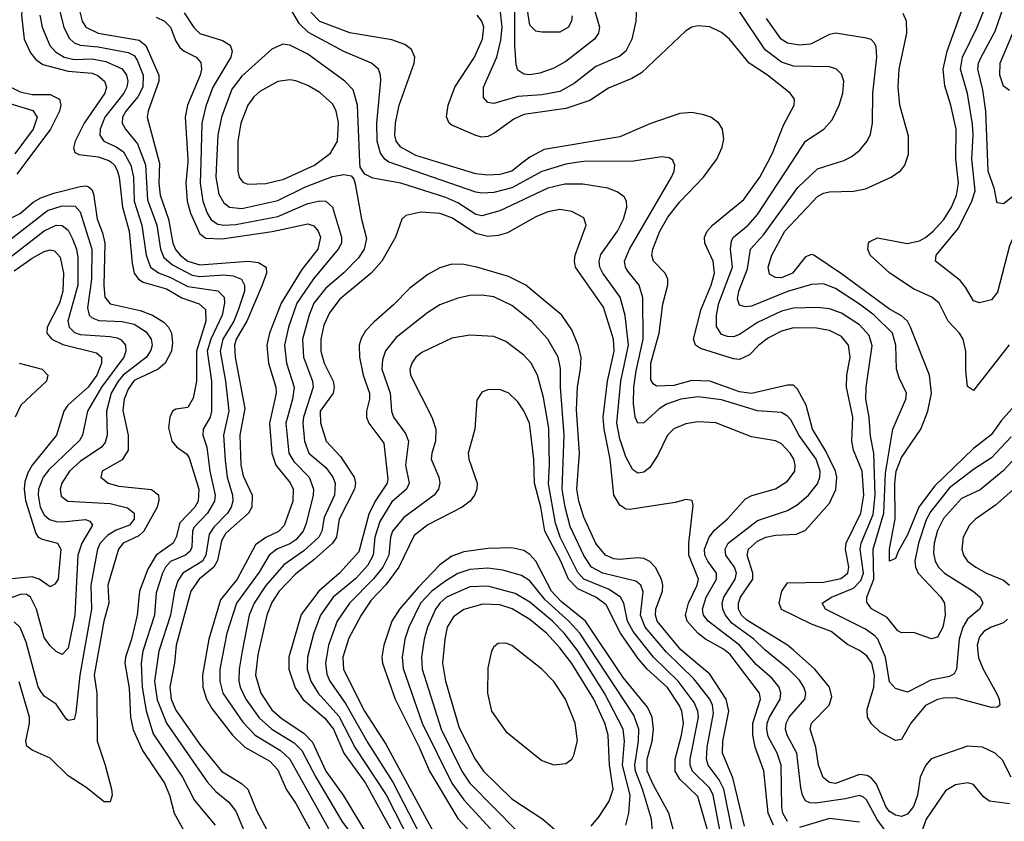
# Model space of a CAD drawing. Header units: inches. Extents: x 1308407 to 1441228, y 959628 to 1036311.
# Tile 626 of 656: x 1386209 to 1389493, y 1027802 to 1030475. Entities that reach past the tile are written whole.
import ezdxf

# ---------------------------------------------------------------- set-up
doc = ezdxf.new("R2010")
doc.units = ezdxf.units.IN
doc.header["$MEASUREMENT"] = 0
doc.layers.add('B3082', color=7, linetype='Continuous')
doc.layers.add('B3083', color=7, linetype='Continuous')

msp = doc.modelspace()

# ---------------------------------------------------------------- linework, layer by layer
at = {"layer": 'B3082', "color": 5}
msp.add_line((1387440.5, 1030000, 2840), (1387440.1, 1030000.1, 2840), dxfattribs=at)
for points, elevation in [([(1386229.1, 1030000), (1386199.5, 1029960.5)], 2680), ([(1386513.4, 1030000), (1386525.1, 1029990), (1386534.1, 1029974.1), (1386541, 1029950), (1386551.7, 1029850), (1386574.2, 1029770), (1386583.3, 1029663.3), (1386590.7, 1029630), (1386605.5, 1029610), (1386620.4, 1029600.4), (1386698.2, 1029578.2), (1386750, 1029548.4), (1386807.6, 1029527.6), (1386828.5, 1029508.5), (1386829.5, 1029470), (1386798.6, 1029370), (1386798.2, 1029270), (1386787.2, 1029212.8), (1386770, 1029182.7), (1386730, 1029176.5), (1386718.9, 1029170), (1386709.5, 1029150.5), (1386705.3, 1029114.7), (1386715.7, 1029070), (1386731.4, 1029051.4), (1386766.7, 1029026.7), (1386774.4, 1029014.4), (1386805.8, 1028910), (1386803.9, 1028870), (1386792.7, 1028850), (1386742.5, 1028797.5), (1386730.3, 1028749.7), (1386720.3, 1028730), (1386664.1, 1028690), (1386636.6, 1028643.4), (1386607.9, 1028570), (1386600.9, 1028490), (1386581.8, 1028410), (1386561.6, 1028350), (1386559.5, 1028330), (1386573.6, 1028246.4), (1386578.6, 1028150), (1386587.7, 1028107.7), (1386618.6, 1028038.6), (1386691.6, 1027930), (1386707.9, 1027890), (1386723.8, 1027830), (1386757.7, 1027770)], 2720), ([(1386573.7, 1030000), (1386579.3, 1029990), (1386588, 1029950), (1386590, 1029870), (1386616.3, 1029790), (1386630.6, 1029690), (1386645.5, 1029650), (1386671.3, 1029631.3), (1386710, 1029616.9), (1386770, 1029585.3), (1386870, 1029571.3), (1386890.8, 1029550), (1386892.1, 1029530), (1386883.6, 1029490), (1386845.8, 1029410), (1386834.4, 1029370), (1386848.6, 1029270), (1386848.4, 1029170), (1386844.2, 1029150), (1386820.6, 1029110), (1386819.4, 1029090), (1386833.1, 1029050), (1386842.7, 1028970), (1386860.9, 1028890), (1386858.9, 1028870), (1386835.5, 1028830), (1386790, 1028781.6), (1386784.9, 1028770), (1386783.2, 1028716.8), (1386777.1, 1028702.9), (1386761.6, 1028690), (1386711.2, 1028668.8), (1386694.8, 1028650), (1386684.9, 1028630), (1386664.1, 1028564.1), (1386658.5, 1028490), (1386619.8, 1028370), (1386613.7, 1028330), (1386617, 1028250), (1386630.3, 1028170.3), (1386654.2, 1028094.2), (1386752.2, 1027950), (1386792, 1027872), (1386861.2, 1027790)], 2740), ([(1386625, 1030000), (1386628.8, 1029990), (1386634.8, 1029874.8), (1386666.3, 1029790), (1386678.2, 1029710), (1386690, 1029682.4), (1386717.9, 1029657.9), (1386783.9, 1029623.9), (1386810, 1029618.9), (1386890, 1029624.1), (1386920.8, 1029620.8), (1386948.1, 1029610), (1386959, 1029590), (1386958.3, 1029570), (1386939, 1029510), (1386922.4, 1029470), (1386886.8, 1029410), (1386877.7, 1029370), (1386895.5, 1029270), (1386906.8, 1029170), (1386888.9, 1029090), (1386893.6, 1029006.4), (1386900.6, 1028950), (1386918.8, 1028890), (1386919.4, 1028870), (1386914.3, 1028850), (1386902.1, 1028830), (1386856.7, 1028783.3), (1386840.4, 1028759.6), (1386829.3, 1028690), (1386817.9, 1028670), (1386752.9, 1028630), (1386736.2, 1028603.8), (1386725.5, 1028570), (1386712.2, 1028490), (1386673.3, 1028370), (1386658.3, 1028270), (1386667.6, 1028207.6), (1386698.1, 1028130), (1386833.6, 1027933.6), (1386862.4, 1027902.4), (1386905.9, 1027865.9), (1386930, 1027835.9), (1386957.7, 1027770)], 2760), ([(1386674.3, 1030000), (1386675.5, 1029995.5), (1386673.1, 1029930), (1386676.8, 1029890), (1386705.2, 1029810), (1386719.7, 1029730), (1386728.9, 1029708.9), (1386743.8, 1029690), (1386770, 1029670.3), (1386810, 1029658.3), (1386970.5, 1029670.5), (1387005.7, 1029665.7), (1387031.2, 1029650), (1387031.9, 1029630), (1387017.5, 1029590), (1386966.7, 1029470), (1386930.3, 1029410), (1386925.3, 1029390), (1386927.1, 1029350), (1386959.1, 1029179.1), (1386943, 1029090), (1386946.5, 1028990), (1386954.2, 1028954.2), (1386984.5, 1028890), (1386983.3, 1028850), (1386971.9, 1028830), (1386896.6, 1028763.4), (1386882.3, 1028737.7), (1386868.2, 1028671.8), (1386856.5, 1028650), (1386806.8, 1028610), (1386779.1, 1028570), (1386730.9, 1028390), (1386724.7, 1028330), (1386709.2, 1028250), (1386714, 1028210), (1386730, 1028173.3), (1386810, 1028059.1), (1386881.8, 1027970), (1386948.2, 1027928.2), (1386970, 1027909.4), (1386998, 1027838), (1387035.6, 1027770)], 2780), ([(1386769.1, 1030000), (1386762.5, 1029930), (1386767.5, 1029870), (1386778.1, 1029830), (1386810, 1029760.9), (1386830, 1029746.9), (1386884.4, 1029744.4), (1387050.9, 1029769.1), (1387170, 1029794.3), (1387190, 1029787.6), (1387204.5, 1029770), (1387211.6, 1029750), (1387203.3, 1029710), (1387150, 1029642), (1387081.1, 1029530), (1387042.3, 1029430), (1387033.3, 1029390), (1387038.2, 1029330), (1387063.1, 1029250), (1387064.6, 1029230), (1387041.9, 1029130), (1387049.2, 1029030), (1387063, 1028990), (1387110.5, 1028930.5), (1387120.4, 1028910), (1387119.9, 1028870), (1387091.3, 1028788.7), (1387071.4, 1028768.6), (1387030, 1028749), (1386995.4, 1028724.6), (1386934.4, 1028610), (1386878.6, 1028541.4), (1386839.9, 1028410), (1386818.7, 1028290), (1386819.5, 1028250), (1386831.3, 1028210), (1386850, 1028178.9), (1386919, 1028090), (1386959.2, 1028050), (1387043.5, 1028003.5), (1387070, 1027974.5), (1387097.7, 1027910), (1387130, 1027861.6), (1387183.6, 1027763.6)], 2820), ([(1386812.4, 1030000), (1386810.6, 1029930), (1386819.6, 1029870), (1386833.7, 1029830), (1386847.6, 1029807.6), (1386870, 1029793.7), (1386890.1, 1029790.1), (1386930, 1029791.9), (1387070, 1029818.7), (1387170, 1029861.9), (1387210, 1029871.1), (1387229.7, 1029869.7), (1387251.9, 1029850), (1387282.2, 1029750), (1387281.5, 1029730), (1387271.4, 1029710), (1387188.7, 1029611.3), (1387133.5, 1029530), (1387105, 1029450), (1387092.3, 1029390), (1387098.2, 1029330), (1387123.7, 1029250), (1387118.8, 1029210), (1387096.1, 1029130), (1387106.5, 1029030), (1387122.5, 1029002.5), (1387174.5, 1028950), (1387188.3, 1028910), (1387187.4, 1028890), (1387164, 1028796), (1387154.3, 1028770), (1387130, 1028741.1), (1387110, 1028727.6), (1387066.9, 1028710), (1387041.2, 1028690), (1387007.1, 1028632.9), (1386931.3, 1028530), (1386899.5, 1028430), (1386876.6, 1028310), (1386876.3, 1028270), (1386886.5, 1028230), (1386953, 1028133), (1386993.8, 1028090), (1387079.1, 1028039.1), (1387110, 1028009.6), (1387238.9, 1027778.9)], 2840), ([(1386865.6, 1030000), (1386863.3, 1029950), (1386873, 1029893), (1386890, 1029864.6), (1386908.7, 1029850), (1386950, 1029845.6), (1387070, 1029871.9), (1387162.4, 1029917.6), (1387252.2, 1029952.2), (1387290, 1029959.5), (1387314.6, 1029954.6), (1387323.5, 1029943.5), (1387327.7, 1029927.7), (1387348.6, 1029810), (1387365.4, 1029745.4), (1387357.2, 1029710), (1387338.8, 1029681.2), (1387290, 1029631.2), (1387230, 1029580.1), (1387190, 1029530.4), (1387173.9, 1029490), (1387152.4, 1029410), (1387154.8, 1029350), (1387185.2, 1029270), (1387187.1, 1029250), (1387155, 1029150), (1387152.8, 1029130), (1387158.8, 1029070), (1387173.2, 1029030), (1387230, 1028982.1), (1387253, 1028950), (1387260.4, 1028930), (1387258.3, 1028890), (1387224.6, 1028815.4), (1387215.9, 1028770), (1387206.9, 1028750), (1387156.2, 1028703.8), (1387090, 1028657.2), (1387030, 1028588.8), (1386991, 1028530), (1386974.5, 1028490), (1386950.4, 1028370), (1386940.8, 1028310), (1386940.1, 1028270), (1386944.4, 1028250), (1386963.1, 1028210), (1387007.3, 1028147.3), (1387049.4, 1028109.4), (1387124.6, 1028064.6), (1387150, 1028038.2), (1387196.1, 1027950), (1387283, 1027803), (1387334, 1027734)], 2860), ([(1386936.1, 1030000), (1386935.8, 1029970), (1386940.5, 1029950), (1386953.3, 1029933.4), (1386970, 1029926.4), (1387030, 1029928.7), (1387090, 1029943.8), (1387192.2, 1029990), (1387205.5, 1030000)], 2880), ([(1388770, 1027802), (1388754.1, 1027830), (1388750.9, 1027850), (1388748.7, 1027990), (1388735.2, 1028030), (1388705.5, 1028085.5), (1388700.3, 1028110), (1388702, 1028130), (1388709.9, 1028150), (1388744.7, 1028210), (1388747.3, 1028230), (1388741.3, 1028250), (1388718.5, 1028278.5), (1388665.5, 1028325.5), (1388609.9, 1028390), (1388505, 1028470), (1388489.6, 1028490), (1388486.4, 1028510), (1388498.6, 1028550), (1388533.1, 1028610), (1388533, 1028630), (1388503.4, 1028670), (1388494.4, 1028690), (1388493.1, 1028710), (1388508.2, 1028750), (1388526.3, 1028773.7), (1388570, 1028810.7), (1388630, 1028877.5), (1388650.7, 1028889.3), (1388730, 1028910.7), (1388770, 1028936.6), (1388793.7, 1028970), (1388795.2, 1028990), (1388790.5, 1029009.5), (1388778.2, 1029030), (1388750, 1029061.6), (1388730, 1029071.5), (1388650, 1029084.1), (1388530, 1029131.2), (1388470, 1029134.6), (1388430, 1029127.5), (1388390, 1029111.1), (1388369.5, 1029090), (1388337.2, 1029022.8), (1388310, 1028982), (1388290, 1028966.2), (1388270, 1028962.9), (1388253.9, 1028973.9), (1388230, 1029017.4), (1388210, 1029077.8), (1388200.9, 1029130), (1388213.7, 1029270), (1388239.6, 1029390), (1388228.6, 1029488.6), (1388211.1, 1029550), (1388154.1, 1029630), (1388144, 1029650), (1388141.1, 1029670), (1388147.3, 1029692.7), (1388202.6, 1029770), (1388222.5, 1029810), (1388233.9, 1029850), (1388232.7, 1029870), (1388224.3, 1029884.3), (1388201.6, 1029901.6), (1388170, 1029914), (1388086.9, 1029926.9), (1388026.7, 1029926.7), (1387970, 1029913.7), (1387810, 1029838.1), (1387750, 1029820.8), (1387730, 1029825.6), (1387670, 1029864.5), (1387630, 1029882.9), (1387479.8, 1029930), (1387386.4, 1029946.4), (1387360.3, 1029960.3), (1387344.1, 1029984.1), (1387343.5, 1030000)], 2860), ([(1388072.6, 1030000), (1388030, 1029994.1), (1387950, 1029969.3), (1387850, 1029915.2), (1387790, 1029899.6), (1387750, 1029896.8), (1387730, 1029900.3), (1387440.5, 1030000)], 2840), ([(1387887.9, 1030000), (1387850, 1029970.6), (1387810, 1029958.9), (1387770, 1029956.4), (1387730, 1029960.8), (1387602.5, 1030000)], 2820), ([(1389110, 1027751.5), (1389068.1, 1027808.1), (1389033.6, 1027873.6), (1389023.3, 1027883.3), (1389010, 1027889), (1388962.6, 1027877.4), (1388863.5, 1027863.5), (1388844.4, 1027864.4), (1388830, 1027870.6), (1388819.2, 1027890), (1388813.8, 1027913.8), (1388800.6, 1028030), (1388768.2, 1028090), (1388762.8, 1028110), (1388765.3, 1028130), (1388775, 1028150), (1388827.6, 1028210), (1388830.3, 1028230), (1388824.2, 1028250), (1388810, 1028273.2), (1388773.4, 1028310), (1388693.7, 1028373.7), (1388657.4, 1028410), (1388583.4, 1028463.4), (1388562.3, 1028490), (1388553.4, 1028510), (1388551.4, 1028530), (1388557.1, 1028550), (1388595.4, 1028610), (1388599.8, 1028630), (1388592.7, 1028650), (1388563.7, 1028690), (1388561.8, 1028710), (1388571.7, 1028730), (1388670, 1028805.8), (1388770, 1028838.7), (1388802.1, 1028857.9), (1388839.9, 1028890), (1388870, 1028927.9), (1388877.2, 1028950), (1388878.2, 1028970), (1388865.4, 1029010), (1388808.9, 1029088.9), (1388780.8, 1029140.8), (1388770, 1029153.7), (1388750, 1029165.6), (1388670, 1029170.6), (1388550, 1029207.8), (1388470, 1029217.3), (1388414, 1029210), (1388366.5, 1029193.5), (1388342.1, 1029177.9), (1388290, 1029130.6), (1388270, 1029129.8), (1388261.3, 1029150), (1388256.1, 1029196.1), (1388256.9, 1029250), (1388264.7, 1029304.7), (1388288.7, 1029410), (1388287.5, 1029547.5), (1388274.4, 1029590), (1388236.7, 1029636.7), (1388229.1, 1029650), (1388226.2, 1029670), (1388242.6, 1029710), (1388382.5, 1029950), (1388391.3, 1029970), (1388393.8, 1029990), (1388389.5, 1030000)], 2840), ([(1389515.4, 1027950), (1389486.6, 1028006.6), (1389462.4, 1028030), (1389419.6, 1028050), (1389370, 1028053.1), (1389249.3, 1028010.7), (1389230, 1027988.6), (1389211.8, 1027950), (1389202.8, 1027890), (1389190, 1027851.3), (1389170, 1027826.6), (1389150, 1027818.1), (1389130, 1027822.5), (1389110, 1027834.9), (1389098.9, 1027850), (1389066.3, 1027926.3), (1389050, 1027946.3), (1389035, 1027955), (1389010, 1027958), (1388930, 1027929), (1388910, 1027931.6), (1388889, 1027949), (1388873.3, 1027990), (1388864.1, 1028050), (1388845.7, 1028110), (1388849.9, 1028130.1), (1388909.1, 1028190), (1388917.3, 1028217.3), (1388909.9, 1028250), (1388860.8, 1028310), (1388790, 1028372.7), (1388769.4, 1028390), (1388633.4, 1028473.4), (1388615.7, 1028490), (1388606.4, 1028510), (1388605.8, 1028530), (1388612.9, 1028550), (1388654.4, 1028610), (1388654, 1028630), (1388634.7, 1028690), (1388639.9, 1028710), (1388670, 1028736.3), (1388697.2, 1028750), (1388730, 1028756.7), (1388799.7, 1028760.3), (1388830, 1028773.2), (1388910, 1028862.9), (1388931, 1028909), (1388934.2, 1028950), (1388929.9, 1028970.1), (1388897, 1029037), (1388853.2, 1029110), (1388831.7, 1029190), (1388802.9, 1029242.9), (1388790, 1029257.2), (1388770, 1029257), (1388650, 1029228.8), (1388610, 1029234.5), (1388510, 1029270.4), (1388450, 1029271.9), (1388390, 1029256.1), (1388333.2, 1029253.2), (1388321.4, 1029261.4), (1388314.3, 1029274.3), (1388314.3, 1029330), (1388342, 1029430), (1388353.5, 1029526.5), (1388370.8, 1029590.8), (1388370.4, 1029610), (1388361.7, 1029630), (1388323.2, 1029670), (1388317.3, 1029690), (1388320.1, 1029710), (1388343.4, 1029770), (1388370, 1029816.8), (1388410, 1029867.8), (1388488.9, 1029950), (1388526.6, 1030000)], 2820), ([(1389503.5, 1028476.5), (1389490, 1028463.7), (1389448.4, 1028450), (1389424.3, 1028435.7), (1389410, 1028417.1), (1389402.3, 1028390), (1389407, 1028347), (1389422.7, 1028310), (1389467.2, 1028230), (1389476, 1028210), (1389477.7, 1028190), (1389470, 1028182.9), (1389450, 1028181.7), (1389330, 1028214.6), (1389290, 1028213.6), (1389270, 1028208.4), (1389230, 1028189.1), (1389181.4, 1028130), (1389150, 1028075), (1389130, 1028072.2), (1389079.2, 1028099.2), (1389050, 1028128), (1389036.5, 1028150), (1389034.8, 1028174.8), (1389057.7, 1028250), (1389060.3, 1028290), (1389051.4, 1028330), (1389033.7, 1028353.7), (1389010, 1028372.5), (1388970, 1028392.2), (1388915.6, 1028435.6), (1388850, 1028460.1), (1388750, 1028508.7), (1388742, 1028530), (1388751.2, 1028570), (1388770, 1028597.6), (1388890, 1028599.4), (1388947.5, 1028612.5), (1388970.6, 1028630), (1388974.1, 1028650), (1388963.2, 1028710), (1388964.7, 1028730), (1389014.7, 1028830), (1389024.7, 1028890), (1389018.1, 1028970), (1388990, 1029039.8), (1388984, 1029070), (1388987.7, 1029150), (1388966.5, 1029250), (1388967.9, 1029290), (1388978.3, 1029350), (1388973.3, 1029390), (1388950, 1029419.2), (1388910, 1029438.8), (1388866.7, 1029446.7), (1388790, 1029447.8), (1388750, 1029436.9), (1388705.8, 1029414.2), (1388673.6, 1029390), (1388642.5, 1029357.5), (1388610, 1029342.3), (1388590, 1029344.1), (1388479.3, 1029379.3), (1388462.5, 1029390), (1388456.3, 1029410), (1388481.3, 1029510), (1388515.3, 1029590), (1388526.6, 1029630), (1388521.9, 1029670), (1388494.1, 1029730), (1388492.6, 1029750), (1388502, 1029770), (1388519.9, 1029790), (1388624.4, 1029875.6), (1388677.7, 1029950), (1388703.6, 1030000)], 2780), ([(1389547.1, 1029032.9), (1389489.2, 1028970.8), (1389412.1, 1028907.9), (1389350, 1028878.4), (1389290, 1028812.6), (1389270, 1028772.2), (1389259.2, 1028730), (1389256.7, 1028696.7), (1389261.8, 1028670), (1389273.6, 1028650), (1389293.2, 1028630), (1389388.3, 1028570), (1389412.2, 1028550), (1389421.6, 1028530), (1389410.2, 1028510), (1389370, 1028476.6), (1389354.1, 1028450), (1389341.6, 1028410), (1389333.7, 1028310), (1389326, 1028294), (1389310, 1028285), (1389247.4, 1028272.6), (1389170, 1028233.2), (1389130, 1028245.2), (1389110, 1028267.8), (1389095.9, 1028350), (1389070.8, 1028410), (1389061.3, 1028421.3), (1389030, 1028443.5), (1388896.1, 1028510), (1388884.8, 1028530), (1388916.5, 1028550), (1388990, 1028580.3), (1389014.7, 1028605.3), (1389022.6, 1028630), (1389011.7, 1028710), (1389015, 1028730), (1389054.9, 1028825.1), (1389062, 1028890), (1389057.6, 1029030), (1389046.2, 1029086.2), (1389041.7, 1029150), (1389031, 1029210), (1389031.9, 1029250), (1389052.1, 1029387.9), (1389042.4, 1029422.4), (1389010, 1029458.3), (1388950, 1029497.2), (1388910, 1029510.7), (1388870, 1029515.6), (1388790, 1029513.7), (1388750, 1029503.3), (1388670, 1029465.9), (1388610, 1029425.5), (1388590, 1029418.1), (1388570, 1029418.5), (1388550, 1029425.8), (1388532.7, 1029452.7), (1388532.9, 1029490), (1388540.9, 1029530), (1388585.8, 1029650), (1388579.4, 1029710), (1388582.6, 1029737.4), (1388589.7, 1029750.3), (1388638, 1029790), (1388670, 1029825.6), (1388784.1, 1030000)], 2760), ([(1389515.4, 1029084.6), (1389450, 1029014), (1389390, 1028976), (1389310, 1028914.9), (1389246, 1028834), (1389232.3, 1028807.7), (1389206.6, 1028730), (1389194.7, 1028670), (1389196.3, 1028650), (1389205.6, 1028630), (1389281.4, 1028550), (1389292.8, 1028530), (1389295.7, 1028490), (1389287.2, 1028450), (1389270, 1028416.8), (1389250, 1028410.8), (1389190, 1028431.8), (1389150, 1028430.8), (1389137.4, 1028437.4), (1389101.5, 1028481.5), (1389050, 1028511.2), (1389033.7, 1028533.7), (1389033.8, 1028550), (1389057.1, 1028610), (1389055.3, 1028710), (1389091.4, 1028830), (1389096.5, 1028963.5), (1389120.4, 1029110), (1389164.4, 1029210), (1389166, 1029230), (1389141.5, 1029281.5), (1389133.3, 1029310), (1389130.7, 1029390), (1389119.3, 1029430), (1389058.3, 1029490), (1389010, 1029527.1), (1388930, 1029578.7), (1388890, 1029594.5), (1388850, 1029592.9), (1388770, 1029569.1), (1388650, 1029520.6), (1388630, 1029517.9), (1388610, 1029523.7), (1388603.3, 1029543.3), (1388607.2, 1029570), (1388635.7, 1029644.3), (1388646.6, 1029710), (1388690, 1029757.8), (1388804.3, 1029915.7), (1388870, 1029977.5), (1388939.4, 1030000)], 2740), ([(1389576.1, 1029243.9), (1389482, 1029138), (1389448.4, 1029091.6), (1389390, 1029045.3), (1389260.2, 1028919.8), (1389207.7, 1028850), (1389170, 1028757.2), (1389138.3, 1028701.7), (1389130, 1028678.3), (1389110, 1028669.6), (1389109.9, 1028710), (1389128.9, 1028811.1), (1389127.3, 1028930), (1389132.2, 1028970), (1389150, 1029015.5), (1389214.6, 1029110), (1389237.2, 1029170), (1389250.2, 1029230), (1389243.1, 1029290), (1389179.5, 1029450), (1389169.5, 1029470), (1389150, 1029488.4), (1389110, 1029510.2), (1388950, 1029628.2), (1388857.6, 1029690), (1388850, 1029692.6), (1388830, 1029684.5), (1388786.4, 1029630), (1388750, 1029614.7), (1388730, 1029615.4), (1388710, 1029626.5), (1388704.9, 1029650), (1388717.6, 1029690), (1388760.3, 1029770), (1388870, 1029886.2), (1388890, 1029897.3), (1388910, 1029901.8), (1388990, 1029903.9), (1389030, 1029911.7), (1389115.4, 1029950), (1389147.4, 1029972.6), (1389160.8, 1029990), (1389164, 1030000)], 2720), ([(1389509.1, 1029390.9), (1389390, 1029239.3), (1389370, 1029252), (1389364, 1029304), (1389364.4, 1029370), (1389356, 1029410), (1389343.5, 1029430), (1389305.3, 1029470), (1389275.4, 1029530), (1389251.2, 1029550), (1389190, 1029578.3), (1389110.5, 1029630), (1389044.8, 1029690), (1389037.4, 1029710), (1389039.2, 1029730), (1389044.1, 1029735.9), (1389070, 1029747.8), (1389168.7, 1029728.7), (1389210, 1029737.9), (1389230, 1029749.1), (1389255.4, 1029770), (1389290.6, 1029809.4), (1389316.1, 1029850), (1389333.5, 1029890), (1389339.5, 1029930), (1389332.5, 1030000)], 2680), ([(1389768.2, 1030000), (1389709.4, 1029950), (1389545.7, 1029790), (1389531, 1029769), (1389510, 1029721.4), (1389470, 1029566.9), (1389450, 1029541.1), (1389410, 1029531.1), (1389390, 1029537.6), (1389363.6, 1029583.6), (1389345.2, 1029605.2), (1389263.1, 1029670), (1389265.5, 1029690), (1389339.5, 1029780.5), (1389384.6, 1029870), (1389395, 1029905), (1389385.4, 1030000)], 2660), ([(1389623, 1030000), (1389570, 1029923.8), (1389490, 1029861.1), (1389470, 1029864.5), (1389468.2, 1029868.2), (1389460.4, 1029910), (1389438.8, 1029970), (1389437.7, 1030000)], 2640), ([(1386130, 1029789), (1386210, 1029828.7), (1386253.4, 1029866.6), (1386278.8, 1029881.2), (1386322.9, 1029897.1), (1386410, 1029919.3), (1386430, 1029921.6), (1386437.9, 1029917.9), (1386449.2, 1029909.2), (1386454.4, 1029894.4), (1386467.2, 1029810), (1386485, 1029765), (1386493.2, 1029730), (1386488.9, 1029588.9), (1386492.8, 1029550), (1386510, 1029528), (1386610, 1029506), (1386652.1, 1029490), (1386690, 1029466.2), (1386705.1, 1029450), (1386714.7, 1029430), (1386718.1, 1029398.1), (1386714.7, 1029370), (1386694.2, 1029330), (1386670.4, 1029309.6), (1386590, 1029271.7), (1386570, 1029243.8), (1386556.7, 1029210), (1386552.6, 1029172.6), (1386570.4, 1029090), (1386570, 1029040.4), (1386550, 1029007.5), (1386483.8, 1028970), (1386478.8, 1028950), (1386504, 1028930), (1386539.6, 1028919.6), (1386648.7, 1028908.7), (1386671.3, 1028891.3), (1386673.3, 1028873.3), (1386667.1, 1028850), (1386623.2, 1028770), (1386605.8, 1028754.2), (1386554.3, 1028730), (1386538.3, 1028710), (1386503.2, 1028590), (1386506.4, 1028530), (1386488.8, 1028470), (1386456.9, 1028290), (1386465.5, 1028230), (1386467.1, 1028070), (1386494.3, 1027990), (1386514.8, 1027910), (1386516.8, 1027890), (1386510, 1027867.8), (1386490, 1027866.9), (1386430, 1027915.4), (1386370, 1027954.4), (1386310, 1028013), (1386250, 1028039.4), (1386233, 1028053), (1386229.3, 1028070), (1386241.2, 1028130), (1386241.1, 1028150), (1386207.4, 1028267.4)], 2680), ([(1386150, 1029721), (1386301, 1029839), (1386350, 1029855.1), (1386394, 1029854), (1386410, 1029834.2), (1386449.6, 1029710), (1386447.8, 1029610), (1386435, 1029515), (1386440.5, 1029490), (1386450, 1029480.8), (1386472.3, 1029472.3), (1386550, 1029468.5), (1386590, 1029459.9), (1386630, 1029434.5), (1386646.9, 1029410), (1386650.4, 1029390), (1386646.5, 1029373.5), (1386631.3, 1029350), (1386554.3, 1029290), (1386536.9, 1029270), (1386513.8, 1029230), (1386497.8, 1029170), (1386500.9, 1029090), (1386494.3, 1029065.7), (1386481.8, 1029050), (1386410, 1029001.7), (1386375.3, 1028970), (1386349.7, 1028930), (1386344.1, 1028910), (1386347, 1028887), (1386369.7, 1028869.7), (1386510, 1028861.7), (1386567.8, 1028847.8), (1386590.1, 1028830), (1386590.4, 1028810), (1386574.7, 1028790), (1386530, 1028772.9), (1386503.1, 1028756.9), (1386476.6, 1028730), (1386467.7, 1028710), (1386445.9, 1028590), (1386448.5, 1028510), (1386409.2, 1028290), (1386396.1, 1028163.9), (1386390, 1028142.4), (1386370, 1028138.9), (1386363.9, 1028143.9), (1386330, 1028192.9), (1386290, 1028219.3), (1386277.7, 1028237.7), (1386270, 1028251), (1386230, 1028399.3), (1386210, 1028448.7), (1386190, 1028467.7)], 2660), ([(1388722.6, 1027790), (1388705.4, 1027830), (1388691.2, 1027971.2), (1388662.2, 1028050), (1388654.2, 1028090), (1388654.3, 1028130), (1388679.3, 1028210), (1388675.7, 1028230), (1388578.5, 1028358.5), (1388556.6, 1028376.6), (1388495.9, 1028410), (1388470, 1028429.9), (1388435.1, 1028470), (1388429.4, 1028490), (1388439, 1028530), (1388468.2, 1028590), (1388472.9, 1028610), (1388440.1, 1028690), (1388440.2, 1028730), (1388455.4, 1028855.4), (1388452, 1028872), (1388430, 1028875.1), (1388394.5, 1028865.5), (1388242.6, 1028842.6), (1388230, 1028843.7), (1388210, 1028856.4), (1388190.3, 1028890), (1388178.2, 1029010), (1388157.6, 1029110), (1388154.7, 1029150), (1388169.5, 1029270), (1388191.6, 1029370), (1388189.7, 1029409.7), (1388156.3, 1029516.3), (1388062.4, 1029650), (1388059, 1029670), (1388061.9, 1029690), (1388098.6, 1029790), (1388090, 1029815.1), (1388050, 1029836.1), (1388010, 1029842.5), (1387970, 1029834.8), (1387930, 1029817.5), (1387835.2, 1029764.8), (1387804.7, 1029755.3), (1387770, 1029752), (1387730, 1029762.2), (1387650, 1029814.6), (1387610, 1029829.2), (1387546.8, 1029833.2), (1387497.1, 1029822.9), (1387483.8, 1029810), (1387462.1, 1029750), (1387416.9, 1029670), (1387381, 1029630), (1387276.5, 1029543.5), (1387241.8, 1029498.2), (1387223.2, 1029456.8), (1387212.8, 1029410), (1387212.7, 1029370), (1387224, 1029330), (1387253.8, 1029270), (1387257.3, 1029250), (1387254.6, 1029230), (1387211.4, 1029170), (1387211.5, 1029131.5), (1387230.5, 1029070), (1387278.3, 1029018.3), (1387324.2, 1028950), (1387328.2, 1028930), (1387325.5, 1028910), (1387274.6, 1028810), (1387265.3, 1028750), (1387252.1, 1028730), (1387190, 1028674), (1387130, 1028627.7), (1387073.9, 1028570), (1387050, 1028532.1), (1387033.2, 1028490), (1387002.8, 1028357.2), (1386995.5, 1028290), (1387013.5, 1028230), (1387050, 1028174.6), (1387083.6, 1028143.6), (1387156.3, 1028096.3), (1387185.8, 1028065.8), (1387229.7, 1027969.7), (1387287.9, 1027890), (1387371.4, 1027751.4)], 2880), ([(1386165.9, 1029674.1), (1386290, 1029771), (1386330, 1029790.1), (1386350, 1029789.6), (1386370, 1029773.9), (1386385.1, 1029745.1), (1386398.4, 1029710), (1386402.6, 1029682.6), (1386403.1, 1029590), (1386369.4, 1029470), (1386373.2, 1029450), (1386391.9, 1029431.9), (1386410, 1029425.2), (1386510, 1029419.5), (1386534.2, 1029414.2), (1386547.7, 1029407.7), (1386561.9, 1029390), (1386562.6, 1029370), (1386555.7, 1029350), (1386481.1, 1029250), (1386434.6, 1029170), (1386418.1, 1029090), (1386408.1, 1029071.8), (1386305.6, 1028974.4), (1386287.3, 1028950), (1386271.8, 1028910), (1386270.6, 1028890), (1386277.5, 1028850), (1386290, 1028824.4), (1386308.5, 1028808.5), (1386330, 1028801.8), (1386350, 1028801.5), (1386428.3, 1028808.3), (1386442.7, 1028802.7), (1386451.8, 1028790), (1386416.4, 1028730), (1386402.5, 1028690), (1386392.1, 1028490), (1386370, 1028379.7), (1386350, 1028359.2), (1386330, 1028368.7), (1386310, 1028387.2), (1386290, 1028414.8), (1386264.4, 1028510), (1386245, 1028550), (1386230, 1028560.1), (1386210, 1028558.2), (1386150, 1028536.6)], 2640), ([(1386190, 1029638), (1386250, 1029680.5), (1386290, 1029702.8), (1386310, 1029708.3), (1386324.7, 1029704.7), (1386343.4, 1029683.4), (1386355.1, 1029630), (1386353.1, 1029570), (1386341.6, 1029530), (1386299.9, 1029450), (1386299.7, 1029430), (1386316.3, 1029410), (1386352.3, 1029392.3), (1386464.7, 1029364.7), (1386481.1, 1029350), (1386481.9, 1029330), (1386465.5, 1029290), (1386436.6, 1029250), (1386369.7, 1029190), (1386355.9, 1029170), (1386331, 1029090), (1386250, 1028990), (1386235.4, 1028964.6), (1386226.1, 1028933.9), (1386223.5, 1028910), (1386228.1, 1028871.9), (1386262.1, 1028762.1), (1386270, 1028750.1), (1386283.4, 1028743.4), (1386334.4, 1028730), (1386345.9, 1028710), (1386337.1, 1028610), (1386326.3, 1028593.7), (1386310, 1028584.5), (1386274.2, 1028610), (1386250, 1028617.9), (1386170, 1028610.3)], 2620), ([(1388626.3, 1027786.3), (1388587.8, 1027947.8), (1388552.9, 1028030), (1388554.4, 1028070), (1388574.4, 1028170), (1388564.6, 1028210), (1388510, 1028293.5), (1388413.7, 1028373.7), (1388334.4, 1028470), (1388329.2, 1028490), (1388330.7, 1028510), (1388352.3, 1028570), (1388354.1, 1028590), (1388349.6, 1028610), (1388329.2, 1028649.2), (1388310, 1028668.9), (1388290, 1028678.7), (1388270, 1028681.3), (1388210, 1028675.1), (1388190, 1028677.7), (1388162.6, 1028690), (1388130, 1028728.7), (1388090, 1028816.8), (1388073.3, 1028870), (1388067.1, 1028910), (1388075.9, 1029030), (1388065.7, 1029174.3), (1388068.7, 1029251.3), (1388079.1, 1029310), (1388080.9, 1029350), (1388071.8, 1029390), (1388050, 1029440.7), (1388017.3, 1029490), (1387897.3, 1029590), (1387838.5, 1029618.5), (1387733.7, 1029650), (1387690, 1029659.2), (1387650, 1029660.7), (1387610, 1029647.7), (1387570, 1029625.3), (1387510, 1029580.4), (1387455.5, 1029524.5), (1387390, 1029467.1), (1387362.6, 1029437.4), (1387347.4, 1029412.6), (1387341, 1029390), (1387342.1, 1029350), (1387354.8, 1029290), (1387375.9, 1029230), (1387375.9, 1029210), (1387365, 1029170), (1387365.7, 1029150), (1387373.5, 1029130), (1387423.2, 1029063.2), (1387436.9, 1028943.1), (1387433.9, 1028930), (1387394.6, 1028870), (1387373.2, 1028826.8), (1387339.5, 1028700.5), (1387275.3, 1028630), (1387206.7, 1028570), (1387147.5, 1028492.5), (1387106.9, 1028350), (1387106, 1028310), (1387127, 1028247), (1387152.6, 1028210), (1387226.6, 1028146.6), (1387255.1, 1028110), (1387290, 1028029.3), (1387362.5, 1027930), (1387450, 1027769.7)], 2920), ([(1388586.5, 1027766.5), (1388557, 1027910), (1388541.2, 1027941.2), (1388505.5, 1027990), (1388499.7, 1028010), (1388501.7, 1028050), (1388523.2, 1028163.2), (1388519.7, 1028190), (1388510, 1028209.9), (1388457.2, 1028277.2), (1388366.2, 1028366.2), (1388294.9, 1028450), (1388279.2, 1028490), (1388288, 1028568), (1388279.9, 1028590), (1388263.2, 1028603.2), (1388153.8, 1028630), (1388115.8, 1028650), (1388090, 1028688.8), (1388044.9, 1028784.9), (1388027.5, 1028850), (1388017.5, 1028910), (1388024.2, 1029090), (1388012.3, 1029250), (1388012.7, 1029312.7), (1388005, 1029350), (1387970.2, 1029410.2), (1387915.9, 1029470), (1387850, 1029521.8), (1387790, 1029550.9), (1387750, 1029557.3), (1387710, 1029556.1), (1387670, 1029547.3), (1387610, 1029524.9), (1387570, 1029499.5), (1387463.9, 1029416.1), (1387428.3, 1029371.7), (1387418.3, 1029341.7), (1387416.4, 1029310), (1387444.2, 1029230), (1387449.3, 1029170), (1387455.3, 1029150), (1387496, 1029096), (1387505.3, 1029070), (1387495.5, 1028990), (1387507.6, 1028930), (1387498.3, 1028910), (1387450, 1028867.5), (1387410, 1028801.6), (1387392.7, 1028750), (1387387.9, 1028690), (1387370, 1028656.6), (1387330, 1028611.6), (1387254.3, 1028550), (1387212.1, 1028490), (1387189.3, 1028430.7), (1387169.1, 1028350), (1387167.5, 1028310), (1387179.6, 1028270), (1387204.5, 1028230), (1387273, 1028153), (1387327.6, 1028047.6), (1387430.6, 1027890.6), (1387513.5, 1027730)], 2940), ([(1388556, 1027710), (1388521.9, 1027890), (1388510, 1027913.3), (1388452.8, 1027970), (1388445.5, 1027990), (1388445.2, 1028010), (1388472.5, 1028150), (1388470.5, 1028170), (1388458.1, 1028198.1), (1388405.3, 1028270), (1388323.2, 1028350), (1388255, 1028435), (1388236.3, 1028470), (1388224.1, 1028530), (1388212.5, 1028550), (1388175.1, 1028575.1), (1388090, 1028610), (1388070, 1028632.4), (1388011.8, 1028750), (1387996.1, 1028796.1), (1387972.8, 1028927.2), (1387976.2, 1028990), (1387973.1, 1029113.1), (1387956.1, 1029216.1), (1387935.8, 1029290), (1387914.2, 1029330), (1387890, 1029356.8), (1387830, 1029402), (1387790, 1029419.4), (1387710, 1029423.9), (1387650, 1029413.1), (1387550, 1029366), (1387530.2, 1029350), (1387516.1, 1029330), (1387510.1, 1029310), (1387512.2, 1029290), (1387583, 1029150), (1387597, 1029110), (1387595.6, 1029070), (1387583.1, 1029030), (1387581.6, 1029010), (1387606.9, 1028950), (1387610.1, 1028930), (1387605.7, 1028910), (1387590.6, 1028889.4), (1387490, 1028816), (1387451.9, 1028770), (1387445.5, 1028750), (1387439.7, 1028690), (1387419.7, 1028650), (1387389, 1028611), (1387308.2, 1028530), (1387268.1, 1028470), (1387239.2, 1028390), (1387228.3, 1028330), (1387233.2, 1028293.2), (1387243.4, 1028270), (1387295, 1028195), (1387370, 1028064.6), (1387453.2, 1027933.2), (1387609.8, 1027630)], 2960), ([(1386207, 1029330), (1386284.1, 1029310), (1386302.8, 1029290), (1386297.6, 1029270), (1386212.7, 1029190), (1386193.1, 1029150)], 2580), ([(1388503.6, 1027770), (1388470, 1027885.3), (1388410, 1027942.7), (1388394.4, 1027970), (1388394.4, 1028010), (1388416.5, 1028090), (1388422.4, 1028130), (1388417.4, 1028170), (1388408.6, 1028190), (1388368.8, 1028248.8), (1388301.3, 1028310), (1388270, 1028346.8), (1388212.4, 1028430), (1388164.6, 1028524.6), (1388130.8, 1028550), (1388070, 1028577.2), (1388039.1, 1028610), (1388012.6, 1028672.6), (1387960.6, 1028770), (1387946.7, 1028850), (1387925.9, 1028930), (1387923.6, 1029010), (1387908.7, 1029130), (1387890, 1029170.9), (1387870, 1029201.5), (1387840.5, 1029230), (1387810, 1029242.4), (1387770, 1029241), (1387750, 1029232.8), (1387733.6, 1029206.4), (1387726.4, 1029110), (1387704.8, 1029030), (1387706.3, 1029010), (1387734.1, 1028930), (1387733.4, 1028910), (1387725.6, 1028890), (1387710.9, 1028870), (1387684.3, 1028850), (1387570, 1028791.1), (1387524.7, 1028755.3), (1387473.8, 1028650), (1387430, 1028590.6), (1387380.7, 1028539.3), (1387347.5, 1028490), (1387306.7, 1028413.3), (1387286.1, 1028350), (1387288.7, 1028308.7), (1387358.9, 1028170), (1387430, 1028059.9), (1387609.4, 1027729.4)], 2980), ([(1389548.4, 1028931.6), (1389463.7, 1028856.3), (1389397.1, 1028810), (1389377.1, 1028790), (1389355, 1028750), (1389351.3, 1028710), (1389356.2, 1028690), (1389370.2, 1028670), (1389398.2, 1028650), (1389433, 1028630), (1389490, 1028606.4), (1389509.5, 1028590)], 2780), ([(1388397.3, 1027742.7), (1388373.7, 1027830), (1388322.6, 1027922.6), (1388301.8, 1027970), (1388301.7, 1028010), (1388318.1, 1028070), (1388322.9, 1028110), (1388317.8, 1028150), (1388302.5, 1028182.5), (1388221.7, 1028281.7), (1388095.5, 1028470), (1388015.2, 1028535.2), (1387982.9, 1028570), (1387930.7, 1028670), (1387910, 1028692.6), (1387890, 1028705.2), (1387850, 1028714.6), (1387770, 1028712), (1387690, 1028700.9), (1387650, 1028686.7), (1387610, 1028657.1), (1387537.5, 1028582.5), (1387475.3, 1028510), (1387450.1, 1028470), (1387422.9, 1028390), (1387416.7, 1028350), (1387418.6, 1028330), (1387460.7, 1028210), (1387541.3, 1028050), (1387576, 1027970), (1387670, 1027812), (1387748.2, 1027728.2)], 3020), ([(1388319.7, 1027770), (1388315.9, 1027810), (1388286, 1027910), (1388262.8, 1027970), (1388259.9, 1027990), (1388272.9, 1028070), (1388273.2, 1028110), (1388256.9, 1028156.9), (1388076.6, 1028430), (1388040.5, 1028470), (1387960.9, 1028540.9), (1387910, 1028604.2), (1387882.3, 1028622.3), (1387820.2, 1028640.2), (1387770, 1028646.3), (1387710, 1028641.9), (1387670, 1028628.7), (1387630, 1028604.8), (1387583.1, 1028570), (1387546, 1028530), (1387506.5, 1028450), (1387493.2, 1028410), (1387484.8, 1028350), (1387488.2, 1028311.8), (1387550.9, 1028130), (1387650, 1027930.1), (1387690, 1027873.6), (1387804.4, 1027750)], 3040), ([(1388229.9, 1027790.1), (1388240.9, 1027830), (1388244.5, 1027890), (1388219.1, 1027990), (1388225.4, 1028070), (1388221, 1028110), (1388159.4, 1028230), (1388070, 1028370.6), (1388025, 1028430), (1387985.3, 1028470), (1387910, 1028533.4), (1387861.6, 1028561.6), (1387770, 1028586.9), (1387710, 1028583.8), (1387632.4, 1028550), (1387610.1, 1028530), (1387596, 1028510), (1387569.1, 1028450), (1387557.2, 1028410), (1387548.8, 1028350), (1387550.6, 1028309.4), (1387614.4, 1028110), (1387683.7, 1027970), (1387710.5, 1027930), (1387868, 1027770)], 3060), ([(1388114.2, 1027785.8), (1388141.8, 1027818.2), (1388175.3, 1027870), (1388188.3, 1027910), (1388176.4, 1027990), (1388171.8, 1028090), (1388160.2, 1028130), (1388123.7, 1028210), (1388050, 1028328.5), (1388010, 1028381.3), (1387966.2, 1028430), (1387910, 1028475.3), (1387851.1, 1028511.1), (1387810, 1028524.7), (1387753.5, 1028526.5), (1387690, 1028508.5), (1387655.8, 1028484.2), (1387634.9, 1028450), (1387626.7, 1028410), (1387619.4, 1028330), (1387628.7, 1028270), (1387674.1, 1028114.1), (1387727.3, 1028010), (1387755.1, 1027970), (1387850, 1027877.2), (1387953, 1027810), (1388010, 1027760.9)], 3080), ([(1389510, 1027860.4), (1389443.1, 1027870), (1389423.8, 1027883.8), (1389390, 1027925.5), (1389371, 1027931), (1389330, 1027923.9), (1389296.4, 1027903.6), (1389232.4, 1027810), (1389205.2, 1027734.8)], 2840), ([(1389010, 1027799.3), (1388910, 1027811.9), (1388810, 1027781.5)], 2860)]:
    msp.add_lwpolyline(points, dxfattribs=dict(at, elevation=elevation))
at = {"layer": 'B3082', "color": 5, "elevation": 3120}
msp.add_lwpolyline([(1387830, 1028396.7), (1387804.8, 1028395.2), (1387790, 1028383.8), (1387781.9, 1028370), (1387770, 1028314), (1387769, 1028230), (1387782.6, 1028170), (1387830, 1028101.7), (1387950, 1028005.6), (1387990, 1027990.7), (1388030, 1027995.7), (1388049.9, 1028010.1), (1388057.4, 1028022.6), (1388068.8, 1028071.2), (1388061.6, 1028130), (1388029.1, 1028210), (1387990, 1028269.1), (1387950, 1028310.3), (1387850, 1028388.3)], close=True, dxfattribs=at)
at = {"layer": 'B3083', "color": 5}
msp.add_line((1387440.5, 1030000, 2840), (1387440.1, 1030000.1, 2840), dxfattribs=at)
for points, elevation in [([(1386190, 1030878.4), (1386233.8, 1030870), (1386271.3, 1030851.3), (1386289.9, 1030829.9), (1386311.8, 1030771.8), (1386326.4, 1030746.4), (1386382.5, 1030702.5), (1386405.5, 1030670), (1386413.6, 1030630), (1386406.8, 1030510), (1386416.6, 1030470), (1386429.2, 1030450), (1386470.7, 1030430.7), (1386606.7, 1030406.7), (1386629.7, 1030389.7), (1386672.6, 1030290), (1386673.3, 1030270), (1386637, 1030170), (1386634.3, 1030150), (1386674.3, 1030000)], 2780), ([(1386170, 1030761.4), (1386239.6, 1030630), (1386244.2, 1030610), (1386240.8, 1030590), (1386218, 1030530), (1386214.3, 1030490), (1386223.9, 1030410), (1386244.3, 1030364.3), (1386262.2, 1030342.2), (1386286, 1030326), (1386370, 1030303.4), (1386450, 1030296.6), (1386469.5, 1030289.5), (1386491.9, 1030270), (1386498.4, 1030250), (1386493, 1030230), (1386423.6, 1030130), (1386393.2, 1030070), (1386388, 1030048), (1386392.4, 1030032.4), (1386405.8, 1030025.8), (1386470, 1030017.9), (1386506.2, 1030006.2), (1386513.4, 1030000)], 2720), ([(1389332.5, 1030000), (1389331.5, 1030010), (1389332.2, 1030110), (1389314.8, 1030190), (1389294.3, 1030254.3), (1389289, 1030310), (1389302.3, 1030370), (1389380.8, 1030590)], 2680), ([(1387440.1, 1030000.1), (1387426.1, 1030010), (1387411.7, 1030030), (1387401.1, 1030070), (1387399.8, 1030130), (1387412.9, 1030272.9), (1387412.6, 1030290), (1387405.4, 1030310), (1387382.3, 1030330), (1387290, 1030368.7), (1387172.2, 1030432.2), (1387141.9, 1030461.8), (1387090, 1030550.4)], 2840), ([(1388051.4, 1030488.6), (1388049, 1030471), (1388038.8, 1030450), (1388010, 1030434), (1387950, 1030433.4), (1387930, 1030437.3), (1387910, 1030456.9), (1387892.1, 1030572.1)], 2720), ([(1389385.4, 1030000), (1389384.3, 1030010), (1389389.2, 1030090), (1389386.7, 1030126.7), (1389370, 1030229.7), (1389346.4, 1030310), (1389353.7, 1030350), (1389401.9, 1030450), (1389450, 1030569.2)], 2660), ([(1389437.7, 1030000), (1389431, 1030170), (1389421.5, 1030241.5), (1389404, 1030310), (1389406.7, 1030330), (1389415.7, 1030350), (1389462.7, 1030437.3), (1389501.3, 1030550)], 2640), ([(1388119.3, 1030530), (1388142.9, 1030450), (1388139.3, 1030430), (1388125.6, 1030410), (1388030, 1030335.9), (1387990, 1030313.6), (1387943.2, 1030296.8), (1387910, 1030291.1), (1387890, 1030293.4), (1387870, 1030307.4), (1387865.1, 1030325.1), (1387860, 1030390), (1387859.6, 1030510)], 2740), ([(1386276, 1030490), (1386283.2, 1030450), (1386309.3, 1030389.3), (1386327.8, 1030367.8), (1386356.8, 1030350), (1386390, 1030342.2), (1386450, 1030344.9), (1386495.9, 1030335.9), (1386550, 1030311.6), (1386565.1, 1030290), (1386569.1, 1030270), (1386565.9, 1030250), (1386555.7, 1030230), (1386492.2, 1030150), (1386477, 1030110), (1386476, 1030090), (1386488.9, 1030070), (1386530, 1030051.7), (1386554.4, 1030034.4), (1386573.7, 1030000)], 2740), ([(1386342.6, 1030502.6), (1386355.5, 1030450), (1386373.5, 1030413.5), (1386390, 1030398.3), (1386410, 1030390.7), (1386470, 1030385), (1386570, 1030366.4), (1386590, 1030355.8), (1386600.7, 1030340.7), (1386620.4, 1030290), (1386618.9, 1030250), (1386602.3, 1030217.7), (1386562.7, 1030170), (1386551.6, 1030150), (1386550.1, 1030130), (1386561.2, 1030110), (1386601.8, 1030061.8), (1386625, 1030000)], 2760), ([(1386663.9, 1030483.9), (1386692.1, 1030470), (1386712.2, 1030450), (1386730, 1030403.2), (1386742.8, 1030382.8), (1386757.7, 1030370), (1386797.4, 1030350), (1386813, 1030333), (1386814.8, 1030310), (1386810.1, 1030290), (1386768.8, 1030190), (1386760.1, 1030150), (1386770, 1030010), (1386769.1, 1030000)], 2820), ([(1386757.8, 1030497.8), (1386790, 1030448.8), (1386809.8, 1030429.8), (1386885.5, 1030405.5), (1386910.2, 1030390), (1386917.2, 1030370), (1386912.5, 1030350), (1386853, 1030250), (1386830, 1030186.8), (1386815.9, 1030130), (1386812.4, 1030000)], 2840), ([(1387602.5, 1030000), (1387530, 1030022.3), (1387479.9, 1030050), (1387464.9, 1030070), (1387460.1, 1030090), (1387462.5, 1030130), (1387474.1, 1030190), (1387524.5, 1030330), (1387526.6, 1030350), (1387515.7, 1030375.7), (1387492.9, 1030392.9), (1387450, 1030408.1), (1387310, 1030431.6), (1387210, 1030469), (1387180.2, 1030500.2)], 2820), ([(1388703.6, 1030000), (1388719.1, 1030030), (1388756.2, 1030123.8), (1388791.4, 1030190), (1388792.5, 1030210), (1388778.4, 1030230), (1388702.4, 1030290), (1388641.6, 1030330), (1388576.5, 1030410), (1388550, 1030432.6), (1388510, 1030451.4), (1388470, 1030455.3), (1388450, 1030450.8), (1388430, 1030438), (1388282.3, 1030297.7), (1388250, 1030278.7), (1388173, 1030247), (1388110, 1030205.6), (1388030, 1030179.6), (1387890, 1030159.6), (1387856.3, 1030143.7), (1387790, 1030095.4), (1387770, 1030085.6), (1387750, 1030084.1), (1387730, 1030089.5), (1387650, 1030124), (1387641.5, 1030130), (1387631.9, 1030151.9), (1387638.3, 1030190), (1387660.1, 1030250), (1387725.4, 1030350), (1387752.1, 1030410), (1387756.3, 1030450), (1387750.2, 1030470.2), (1387734.4, 1030490)], 2780), ([(1388265.4, 1030514.6), (1388263.7, 1030470), (1388250.7, 1030410), (1388230, 1030370.7), (1388210, 1030353.8), (1388130, 1030318.9), (1388057.7, 1030262.3), (1388010, 1030236.2), (1387950, 1030225.2), (1387870, 1030219.5), (1387790, 1030196.4), (1387770, 1030199.4), (1387756, 1030216), (1387755.4, 1030250), (1387799.6, 1030350), (1387813.5, 1030406.5), (1387817.8, 1030450), (1387811.3, 1030510)], 2760), ([(1388784.1, 1030000), (1388829.9, 1030070.1), (1388890.8, 1030110), (1388918.4, 1030141.6), (1388941.7, 1030190), (1388953.9, 1030230), (1388957.6, 1030270), (1388950, 1030293.5), (1388933.5, 1030310), (1388910, 1030318.6), (1388790, 1030319.9), (1388750, 1030334), (1388694.7, 1030374.7), (1388610, 1030502.4)], 2760), ([(1389164, 1030000), (1389172.7, 1030027.3), (1389173.3, 1030086.7), (1389144.7, 1030190), (1389138.2, 1030250), (1389142.5, 1030310), (1389167.5, 1030430), (1389166.9, 1030470), (1389155.9, 1030495.9)], 2720), ([(1388939.4, 1030000), (1388955, 1030005), (1388981.9, 1030018.1), (1389010, 1030039.2), (1389034.8, 1030070), (1389046.4, 1030093.6), (1389053.6, 1030130), (1389054.4, 1030230), (1389068, 1030350), (1389065.4, 1030385.4), (1389058.5, 1030398.5), (1389048.7, 1030408.7), (1389033.6, 1030413.6), (1388930, 1030429.9), (1388910, 1030425.9), (1388845.8, 1030394.2), (1388810, 1030389.9), (1388770, 1030396.6), (1388749, 1030410), (1388699.3, 1030479.3)], 2740), ([(1389510, 1030239.6), (1389490, 1030253.6), (1389477.7, 1030290), (1389478.7, 1030330), (1389535.2, 1030464.8)], 2620), ([(1387343.5, 1030000), (1387335.5, 1030190), (1387321.3, 1030241.3), (1387293.7, 1030270), (1387170, 1030359.9), (1387110, 1030390.5), (1387086.1, 1030393.9), (1387050, 1030376.5), (1386950, 1030286.7), (1386916.1, 1030243.9), (1386882.2, 1030150), (1386869.8, 1030090.2), (1386865.6, 1030000)], 2860), ([(1386139.5, 1030270), (1386210, 1030234.5), (1386250, 1030226.4), (1386310, 1030226.2), (1386341.4, 1030210), (1386346.1, 1030190), (1386341.1, 1030170), (1386311.3, 1030110), (1386229.1, 1030000)], 2680), ([(1387205.5, 1030000), (1387245.3, 1030030), (1387269.1, 1030070), (1387272, 1030132), (1387264.4, 1030170), (1387253.3, 1030193.3), (1387210, 1030232.5), (1387170, 1030255.6), (1387130, 1030271), (1387110, 1030274.5), (1387070, 1030269.3), (1387010, 1030236.4), (1386990, 1030218.6), (1386970.1, 1030190), (1386946.3, 1030130), (1386936.7, 1030070), (1386936.1, 1030000)], 2880), ([(1386083.4, 1030223.4), (1386252.1, 1030172.1), (1386267.2, 1030150), (1386253.1, 1030110), (1386192.2, 1030027.8)], 2660), ([(1388526.6, 1030000), (1388534.1, 1030010), (1388552.1, 1030050), (1388557.4, 1030077.4), (1388553.2, 1030110), (1388540.3, 1030130), (1388514.3, 1030150), (1388490, 1030158.6), (1388450, 1030166.4), (1388410, 1030162.9), (1388310, 1030128.4), (1388210, 1030084.7), (1387957.8, 1030042.2), (1387910, 1030017.1), (1387887.9, 1030000)], 2820), ([(1388389.5, 1030000), (1388386.6, 1030006.6), (1388374.4, 1030014.4), (1388350, 1030017.8), (1388256, 1030004), (1388090, 1030002.4), (1388072.6, 1030000)], 2840)]:
    msp.add_lwpolyline(points, dxfattribs=dict(at, elevation=elevation))

doc.saveas('drawing.dxf')
